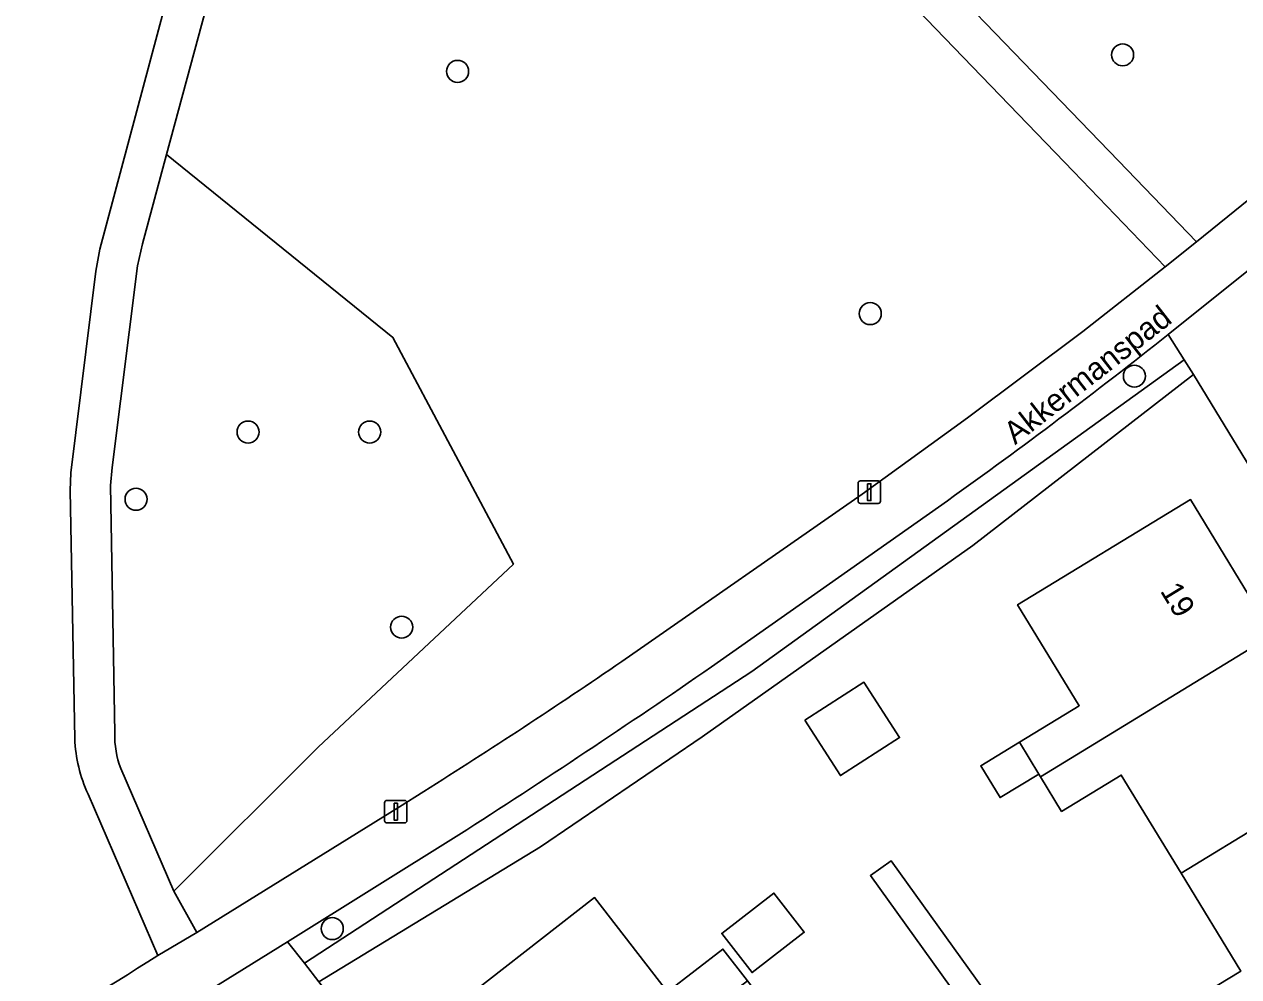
# Model space of a CAD drawing. Extents: x 162661 to 163484, y 380247 to 381230.
# Drawn here: x 163145.5 to 163199.4, y 381052.9 to 381095.2 of the extents above; entities that cross this region are included whole.
import ezdxf

# ---------------------------------------------------------------- set-up
doc = ezdxf.new("R2010")
doc.units = 0
for name, color, linetype in [('IMGEO_Boom', 7, 'Continuous'), ('IMGEO_Erf', 7, 'Continuous'), ('IMGEO_Groenvoorziening', 7, 'Continuous'), ('IMGEO_Hek', 7, 'Continuous'), ('IMGEO_Lichtmast', 7, 'Continuous'), ('IMGEO_Loofbos', 7, 'Continuous'), ('IMGEO_Openbare_ruimte_label', 7, 'Continuous'), ('IMGEO_Pand', 7, 'Continuous'), ('IMGEO_Pand_nummerreeks', 7, 'Continuous'), ('IMGEO_Voetpad_halfverhard', 7, 'Continuous'), ('IMGEO_Voetpad_open', 7, 'Continuous')]:
    doc.layers.add(name, color=color, linetype=linetype)

msp = doc.modelspace()

# ---------------------------------------------------------------- linework, layer by layer
at = {"layer": 'IMGEO_Boom'}
for centre in [(163194.253, 381093.814), (163164.745, 381093.079), (163183.054, 381082.329), (163194.774, 381079.552), (163155.45, 381077.072), (163160.846, 381077.072), (163150.48, 381074.09), (163162.266, 381068.411), (163159.186, 381055.03)]:
    msp.add_circle(centre, 0.489, dxfattribs=at)
at = {"layer": 'IMGEO_Erf'}
for points in [[(163183.983, 381058.045), (163198.909, 381037.268), (163207.172, 381043.323), (163215.696, 381049.583), (163215.608, 381049.723), (163210.472, 381058.155), (163197.39, 381079.623), (163187.607, 381072.029), (163175.603, 381063.541), (163168.423, 381058.662), (163158.593, 381052.674), (163180.067, 381024.856)], [(163189.322, 381030.523), (163197.985, 381036.604), (163183.06, 381057.381), (163183.983, 381058.045)]]:
    msp.add_lwpolyline(points, dxfattribs=at)
for points in [[(163196.839, 381051.524), (163199.492, 381053.14), (163196.845, 381057.487), (163194.191, 381061.844), (163191.544, 381060.232), (163190.607, 381061.77), (163190.533, 381061.891), (163188.816, 381060.846), (163187.956, 381062.259), (163189.673, 381063.304), (163192.327, 381064.92), (163189.593, 381069.408), (163197.265, 381074.071), (163200.921, 381068.07), (163204.515, 381062.172), (163208.108, 381056.275), (163211.764, 381050.276), (163204.093, 381045.589), (163204.028, 381045.697), (163201.364, 381050.069), (163198.71, 381048.452), (163197.786, 381049.969)], [(163180.153, 381064.282), (163182.774, 381065.967), (163184.354, 381063.509), (163181.733, 381061.824)], [(163174.064, 381052.219), (163176.518, 381054.118), (163177.61, 381052.709), (163178.706, 381051.294), (163176.245, 381049.39), (163179.376, 381045.345), (163182.493, 381041.318), (163184.948, 381043.218), (163186.063, 381041.778), (163187.153, 381040.369), (163184.694, 381038.464), (163187.904, 381034.319), (163184.319, 381031.553), (163185.906, 381029.496), (163182.75, 381027.061), (163181.163, 381029.118), (163180.804, 381028.841), (163176.51, 381034.403), (163172.286, 381039.873), (163168.065, 381045.341), (163163.768, 381050.906), (163170.824, 381056.405)], [(163178.782, 381056.608), (163180.127, 381054.872), (163177.814, 381053.08), (163176.469, 381054.815)]]:
    msp.add_lwpolyline(points, close=True, dxfattribs=at)
at = {"layer": 'IMGEO_Groenvoorziening'}
for points in [[(163221.736, 381110.562), (163205.378, 381127.154), (163185.077, 381111.602), (163188.453, 381107.232), (163185.916, 381104.822), (163181.838, 381101.796), (163194.064, 381089.109), (163197.533, 381085.509), (163201.94, 381089.082), (163206.811, 381093.132), (163212.113, 381097.704)], [(163156.244, 381105.697), (163151.836, 381089.391), (163161.876, 381081.272), (163167.224, 381071.204), (163158.556, 381063.09), (163152.156, 381056.698), (163153.181, 381054.858), (163162.172, 381060.44), (163163.253, 381061.119)], [(163187.377, 381077.705), (163192.481, 381081.536), (163196.141, 381084.403), (163192.068, 381088.633), (163181.471, 381099.638)], [(163164.797, 381059.191), (163157.199, 381054.441), (163157.958, 381053.496), (163177.8, 381066.44), (163196.99, 381080.281), (163196.28, 381081.408)], [(163172.038, 381066.893), (163182.692, 381074.309), (163187.377, 381077.705)], [(163186.479, 381074.025), (163176.013, 381066.649)]]:
    msp.add_lwpolyline(points, dxfattribs=at)
msp.add_lwpolyline([(163157.958, 381053.496), (163158.593, 381052.674), (163168.423, 381058.662), (163175.603, 381063.541), (163187.607, 381072.029), (163197.39, 381079.623), (163196.99, 381080.281), (163177.8, 381066.44)], close=True, dxfattribs=at)
for centre, radius, start, end in [((163053.472, 381260.789), 229.285, 305.45704, 308.5237), ((163024.424, 381281.914), 260.814, 302.1604, 304.46997), ((162960.822, 381378.11), 378.57, 302.60232, 304.64096)]:
    msp.add_arc(centre, radius, start, end, dxfattribs=at)
at = {"layer": 'IMGEO_Hek'}
msp.add_lwpolyline([(163196.99, 381080.281), (163177.8, 381066.44), (163157.958, 381053.496)], dxfattribs=at)
at = {"layer": 'IMGEO_Lichtmast'}
for p, q in [((163182.518, 381074.004), (163182.518, 381074.804)), ((163182.518, 381074.804), (163182.518, 381074.004)), ((163182.618, 381074.904), (163183.408, 381074.904)), ((163183.408, 381074.904), (163182.618, 381074.904)), ((163183.508, 381074.804), (163183.508, 381074.004)), ((163183.508, 381074.004), (163183.508, 381074.804)), ((163183.408, 381073.904), (163182.618, 381073.904)), ((163182.618, 381073.904), (163183.408, 381073.904)), ((163161.51, 381059.819), (163161.51, 381060.619)), ((163161.51, 381060.619), (163161.51, 381059.819)), ((163161.61, 381060.719), (163162.4, 381060.719)), ((163162.4, 381060.719), (163161.61, 381060.719)), ((163162.5, 381060.619), (163162.5, 381059.819)), ((163162.5, 381059.819), (163162.5, 381060.619)), ((163162.4, 381059.719), (163161.61, 381059.719)), ((163161.61, 381059.719), (163162.4, 381059.719))]:
    msp.add_line(p, q, dxfattribs=at)
for points in [[(163182.938, 381074.779), (163183.088, 381074.779), (163183.088, 381074.029), (163182.938, 381074.029), (163182.938, 381074.779)], [(163161.93, 381060.594), (163162.08, 381060.594), (163162.08, 381059.844), (163161.93, 381059.844), (163161.93, 381060.594)]]:
    msp.add_lwpolyline(points, dxfattribs=at)
for centre, start, end in [((163182.618, 381074.804), 90, 180), ((163182.618, 381074.804), 90, 180), ((163183.408, 381074.804), 0, 90), ((163183.408, 381074.804), 360, 90), ((163182.618, 381074.004), 180, 270), ((163182.618, 381074.004), 180, 270), ((163183.408, 381074.004), 270, 0), ((163183.408, 381074.004), 270, 0), ((163161.61, 381060.619), 90, 180), ((163161.61, 381060.619), 90, 180), ((163162.4, 381060.619), 0, 90), ((163162.4, 381060.619), 360, 90), ((163161.61, 381059.819), 180, 270), ((163161.61, 381059.819), 180, 270), ((163162.4, 381059.819), 270, 0), ((163162.4, 381059.819), 270, 0)]:
    msp.add_arc(centre, 0.1, start, end, dxfattribs=at)
at = {"layer": 'IMGEO_Loofbos'}
for points in [[(163147.764, 381063.461), (163147.553, 381074.479), (163147.589, 381075.261), (163148.69, 381084.213), (163148.868, 381085.189), (163154.309, 381105.497)], [(163149.805, 381062.144), (163152.156, 381056.698), (163158.556, 381063.09), (163167.224, 381071.204), (163161.876, 381081.272), (163151.836, 381089.391), (163150.764, 381085.424), (163150.545, 381084.448), (163149.419, 381075.499), (163149.352, 381074.702), (163149.534, 381063.709)], [(163151.454, 381053.834), (163148.354, 381060.995)]]:
    msp.add_lwpolyline(points, dxfattribs=at)
for centre, radius, start, end in [((163154.182, 381063.693), 6.423, 182.0706, 204.84), ((163153.631, 381063.612), 4.098, 178.6505, 200.9977), ((163001.958, 381290.973), 280.328, 298.74373, 302.22792)]:
    msp.add_arc(centre, radius, start, end, dxfattribs=at)
at = {"layer": 'IMGEO_Pand'}
for points in [[(163200.921, 381068.07), (163197.265, 381074.071), (163189.593, 381069.408), (163192.327, 381064.92), (163189.673, 381063.304), (163190.533, 381061.891), (163190.607, 381061.77)], [(163196.845, 381057.487), (163204.515, 381062.172), (163200.921, 381068.07), (163190.607, 381061.77), (163191.544, 381060.232), (163194.191, 381061.844)], [(163180.153, 381064.282), (163181.733, 381061.824), (163184.354, 381063.509), (163182.774, 381065.967)], [(163189.673, 381063.304), (163187.956, 381062.259), (163188.816, 381060.846), (163190.533, 381061.891)], [(163208.108, 381056.275), (163204.515, 381062.172), (163196.845, 381057.487), (163199.492, 381053.14), (163196.839, 381051.524), (163197.786, 381049.969)], [(163168.065, 381045.341), (163177.61, 381052.709), (163176.518, 381054.118), (163174.064, 381052.219), (163170.824, 381056.405), (163163.768, 381050.906)], [(163176.469, 381054.815), (163177.814, 381053.08), (163180.127, 381054.872), (163178.782, 381056.608)]]:
    msp.add_lwpolyline(points, close=True, dxfattribs=at)
at = {"layer": 'IMGEO_Voetpad_halfverhard'}
for points in [[(163154.309, 381105.497), (163148.868, 381085.189), (163148.69, 381084.213), (163147.589, 381075.261), (163147.553, 381074.479), (163147.764, 381063.461)], [(163149.534, 381063.709), (163149.352, 381074.702), (163149.419, 381075.499), (163150.545, 381084.448), (163150.764, 381085.424), (163151.836, 381089.391), (163156.244, 381105.697)], [(163181.471, 381099.638), (163192.068, 381088.633), (163196.141, 381084.403), (163197.533, 381085.509), (163194.064, 381089.109), (163181.838, 381101.796), (163171.755, 381105.332)], [(163148.354, 381060.995), (163151.454, 381053.834), (163153.181, 381054.858), (163152.156, 381056.698), (163149.805, 381062.144)]]:
    msp.add_lwpolyline(points, dxfattribs=at)
for centre, radius, start, end in [((163154.182, 381063.693), 6.423, 182.0706, 204.84), ((163153.631, 381063.612), 4.098, 178.6505, 200.9977)]:
    msp.add_arc(centre, radius, start, end, dxfattribs=at)
at = {"layer": 'IMGEO_Voetpad_open'}
for points in [[(163212.113, 381097.704), (163206.811, 381093.132), (163201.94, 381089.082), (163197.533, 381085.509), (163196.141, 381084.403), (163192.481, 381081.536), (163187.377, 381077.705), (163182.692, 381074.309), (163172.038, 381066.893)], [(163196.28, 381081.408), (163200.571, 381084.851), (163204.217, 381087.82)], [(163203.86, 381079.379), (163218.225, 381066.231), (163218.707, 381065.79), (163218.639, 381065.715), (163225.974, 381059.047), (163228.42, 381059.385), (163202.467, 381083.117), (163201.546, 381083.959), (163201.418, 381084.076), (163200.571, 381084.851), (163196.28, 381081.408), (163196.99, 381080.281), (163197.39, 381079.623), (163210.472, 381058.155), (163213.82, 381060.479)], [(163176.013, 381066.649), (163186.479, 381074.025)], [(163163.253, 381061.119), (163162.172, 381060.44), (163153.181, 381054.858), (163151.454, 381053.834)], [(163152.52, 381051.539), (163157.199, 381054.441), (163164.797, 381059.191)], [(163158.593, 381052.674), (163157.958, 381053.496), (163157.199, 381054.441), (163152.52, 381051.539), (163152.737, 381051.044), (163153.268, 381049.69), (163154.328, 381046.987), (163162.279, 381026.698), (163162.414, 381026.565), (163165.749, 381028.692)]]:
    msp.add_lwpolyline(points, dxfattribs=at)
msp.add_lwpolyline([(163197.985, 381036.604), (163198.426, 381036.914), (163198.909, 381037.268), (163183.983, 381058.045), (163183.06, 381057.381)], close=True, dxfattribs=at)
for centre, radius, start, end in [((163053.472, 381260.789), 229.285, 305.45704, 308.5237), ((163024.424, 381281.914), 260.814, 302.1604, 304.46997), ((162960.822, 381378.11), 378.57, 302.60232, 304.64096), ((163001.958, 381290.973), 280.328, 298.74373, 302.22792)]:
    msp.add_arc(centre, radius, start, end, dxfattribs=at)

# ---------------------------------------------------------------- texts
at = {"layer": 'IMGEO_Openbare_ruimte_label'}
msp.add_text('Akkermanspad', height=1, rotation=37.9705, dxfattribs=at).set_placement((163189.482, 381076.483))
at = {"layer": 'IMGEO_Pand_nummerreeks'}
msp.add_text('19', height=1, rotation=301.3578, dxfattribs=at).set_placement((163195.894, 381070.018))

doc.saveas('drawing.dxf')
